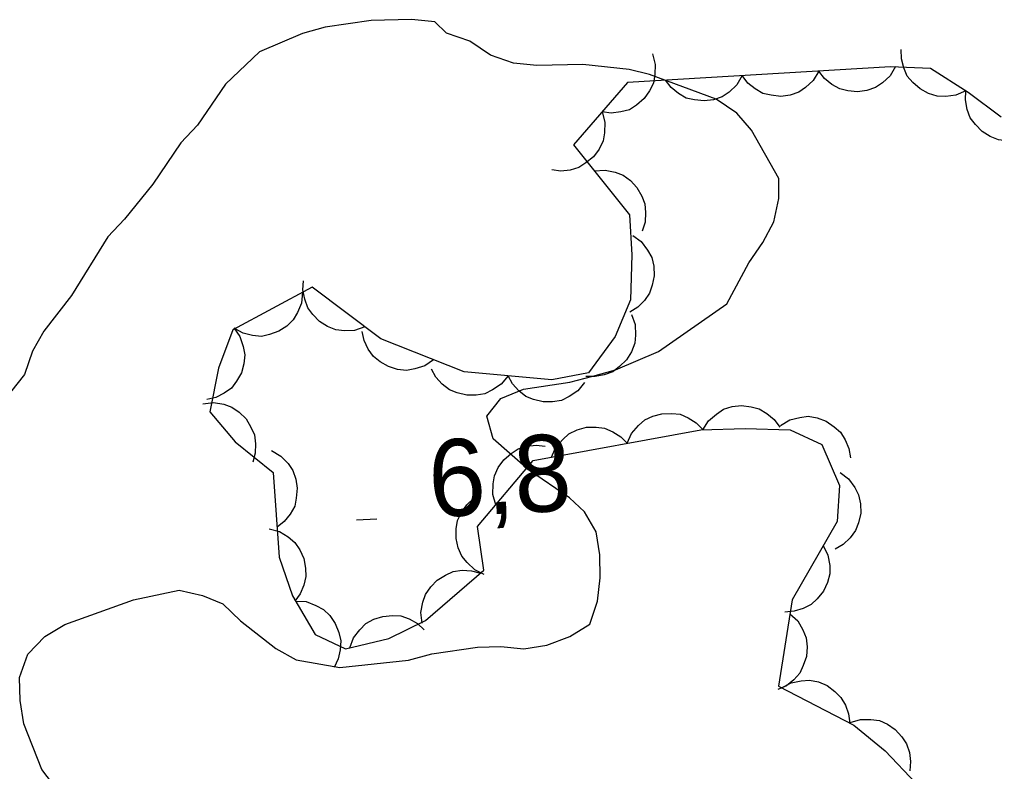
# Model space of a CAD drawing. Extents: x 336540 to 340074, y 5572036 to 5573747.
# Drawn here: x 337020.3 to 337058.38, y 5572907.5 to 5572936.85 of the extents above; entities that cross this region are included whole.
import ezdxf

# ---------------------------------------------------------------- set-up
doc = ezdxf.new("R2010")
doc.units = 0
for name, color, linetype in [('Niveau 2', 7, 'Continuous'), ('Niveau 3', 7, 'Continuous'), ('Niveau 44', 7, 'Continuous')]:
    doc.layers.add(name, color=color, linetype=linetype)

msp = doc.modelspace()

# ---------------------------------------------------------------- linework, layer by layer
at = {"layer": 'Niveau 2'}
for points in [[(337020.63, 5572912.07), (337021.29, 5572912.76), (337022.07, 5572913.23), (337024.75, 5572914.19), (337026.54, 5572914.57), (337027.45, 5572914.36), (337028.25, 5572914.04), (337028.94, 5572913.38), (337030.31, 5572912.29), (337031.11, 5572911.85), (337032.81, 5572911.56), (337035.5, 5572911.84), (337036.4, 5572912.09), (337038.19, 5572912.35), (337039.1, 5572912.37), (337040, 5572912.28), (337040.9, 5572912.42), (337041.79, 5572912.77), (337042.57, 5572913.24), (337042.88, 5572914.15), (337042.98, 5572915.05), (337042.96, 5572915.95), (337042.82, 5572916.85), (337042.36, 5572917.63), (337041.78, 5572918.18), (337040.18, 5572919.27), (337038.8, 5572920.48), (337038.55, 5572921.37), (337039.1, 5572922.06), (337039.99, 5572922.42), (337041.79, 5572922.69), (337042.69, 5572922.93), (337043.58, 5572923.18), (337045.26, 5572923.89), (337047.92, 5572925.75), (337048.78, 5572927.35), (337049.33, 5572928.15), (337049.76, 5572928.95), (337049.96, 5572929.86), (337049.95, 5572930.64), (337048.89, 5572932.53), (337048.31, 5572933.2), (337047.51, 5572933.74), (337044.9, 5572934.7), (337044.11, 5572934.9), (337042.3, 5572935.09), (337040.5, 5572935.05), (337039.59, 5572935.14), (337038.69, 5572935.46), (337037.89, 5572936), (337036.98, 5572936.32), (337036.52, 5572936.76), (337035.61, 5572936.85), (337034.04, 5572936.81), (337032.24, 5572936.55), (337031.35, 5572936.3), (337029.67, 5572935.59), (337028.35, 5572934.32), (337027.26, 5572932.72), (337026.6, 5572932.03), (337025.51, 5572930.42), (337024.41, 5572929.05), (337023.75, 5572928.36), (337022.34, 5572926.07), (337021.25, 5572924.69), (337020.81, 5572923.9), (337020.5, 5572922.99), (337019.95, 5572922.3)], [(337021.76, 5572906.8), (337021.18, 5572907.57), (337020.47, 5572909.36), (337020.33, 5572910.26), (337020.31, 5572911.16), (337020.63, 5572912.07)]]:
    msp.add_lwpolyline(points, dxfattribs=at)
at = {"layer": 'Niveau 3'}
msp.add_line((337033.46, 5572917.32), (337034.26, 5572917.36), dxfattribs=at)
at = {"layer": 'Niveau 44'}
for points in [[(337057.25, 5572934.06), (337056.87, 5572933.9), (337056.47, 5572933.85), (337056.14, 5572933.86), (337055.8, 5572933.96), (337055.47, 5572934.14), (337055.19, 5572934.39), (337054.97, 5572934.64), (337054.83, 5572934.96), (337054.74, 5572935.32), (337054.73, 5572935.68)], [(337045.02, 5572935.51), (337045.13, 5572935.1), (337045.11, 5572934.7), (337045.06, 5572934.37), (337044.9, 5572934.06), (337044.69, 5572933.76), (337044.39, 5572933.51), (337044.12, 5572933.33), (337043.78, 5572933.24), (337043.41, 5572933.2), (337043.05, 5572933.24)], [(337058.63, 5572933.04), (337057.35, 5572934), (337055.88, 5572934.94), (337054.31, 5572935), (337044.05, 5572934.39), (337041.94, 5572931.96), (337044.12, 5572929.22), (337044.22, 5572927.66), (337044.16, 5572925.91), (337043.56, 5572924.47), (337042.52, 5572923.06), (337041.09, 5572922.79), (337037.67, 5572923.09), (337034.41, 5572924.38), (337031.73, 5572926.4), (337028.64, 5572924.73), (337028.08, 5572923.24), (337027.74, 5572921.53), (337028.73, 5572920.37), (337030.21, 5572919.17), (337030.44, 5572915.86), (337030.97, 5572914.35), (337031.85, 5572912.84), (337033.03, 5572912.28), (337034.73, 5572912.69), (337036.16, 5572913.39), (337038.43, 5572915.35), (337038.19, 5572917.06), (337040.36, 5572919.64), (337046.91, 5572920.83), (337048.64, 5572920.89), (337050.4, 5572920.83), (337051.63, 5572920.26), (337052.32, 5572918.66), (337052.23, 5572917.26), (337050.47, 5572914.2)], [(337051.52, 5572934.83), (337051.3, 5572934.47), (337051, 5572934.2), (337050.73, 5572934.01), (337050.4, 5572933.9), (337050.03, 5572933.85), (337049.65, 5572933.89), (337049.33, 5572933.96), (337049.03, 5572934.14), (337048.74, 5572934.37), (337048.52, 5572934.66)], [(337054.51, 5572935.01), (337054.3, 5572934.65), (337054, 5572934.38), (337053.73, 5572934.19), (337053.39, 5572934.08), (337053.03, 5572934.03), (337052.65, 5572934.07), (337052.33, 5572934.14), (337052.02, 5572934.31), (337051.74, 5572934.55), (337051.52, 5572934.83)], [(337048.52, 5572934.66), (337048.31, 5572934.3), (337048.01, 5572934.02), (337047.74, 5572933.83), (337047.4, 5572933.72), (337047.04, 5572933.67), (337046.66, 5572933.71), (337046.34, 5572933.78), (337046.03, 5572933.96), (337045.75, 5572934.19), (337045.53, 5572934.48)], [(337059.66, 5572932.27), (337059.26, 5572932.13), (337058.86, 5572932.12), (337058.53, 5572932.15), (337058.2, 5572932.28), (337057.89, 5572932.48), (337057.63, 5572932.75), (337057.43, 5572933.01), (337057.31, 5572933.34), (337057.24, 5572933.71), (337057.26, 5572934.07)], [(337043.05, 5572933.24), (337043.16, 5572932.84), (337043.15, 5572932.43), (337043.09, 5572932.11), (337042.94, 5572931.79), (337042.72, 5572931.49), (337042.42, 5572931.25), (337042.15, 5572931.07), (337041.81, 5572930.97), (337041.44, 5572930.93), (337041.09, 5572930.98)], [(337042.75, 5572930.94), (337043.17, 5572930.97), (337043.56, 5572930.89), (337043.87, 5572930.77), (337044.16, 5572930.56), (337044.41, 5572930.29), (337044.6, 5572929.96), (337044.72, 5572929.66), (337044.75, 5572929.31), (337044.73, 5572928.94), (337044.62, 5572928.59)], [(337044.25, 5572928.42), (337044.58, 5572928.18), (337044.83, 5572927.85), (337044.99, 5572927.56), (337045.07, 5572927.22), (337045.09, 5572926.85), (337045.01, 5572926.48), (337044.91, 5572926.17), (337044.71, 5572925.88), (337044.45, 5572925.62), (337044.14, 5572925.42)], [(337033.79, 5572924.85), (337033.39, 5572924.71), (337032.99, 5572924.7), (337032.66, 5572924.73), (337032.33, 5572924.86), (337032.02, 5572925.06), (337031.76, 5572925.34), (337031.56, 5572925.6), (337031.44, 5572925.93), (337031.37, 5572926.3), (337031.39, 5572926.65)], [(337031.36, 5572926.2), (337031.32, 5572925.78), (337031.16, 5572925.41), (337030.99, 5572925.12), (337030.74, 5572924.88), (337030.43, 5572924.68), (337030.07, 5572924.55), (337029.75, 5572924.48), (337029.4, 5572924.51), (337029.04, 5572924.61), (337028.72, 5572924.77)], [(337044.2, 5572925.33), (337044.34, 5572924.94), (337044.36, 5572924.53), (337044.33, 5572924.21), (337044.2, 5572923.88), (337044, 5572923.56), (337043.73, 5572923.3), (337043.47, 5572923.1), (337043.14, 5572922.98), (337042.78, 5572922.91), (337042.42, 5572922.92)], [(337028.67, 5572924.81), (337028.91, 5572924.47), (337029.04, 5572924.09), (337029.1, 5572923.76), (337029.07, 5572923.41), (337028.97, 5572923.06), (337028.78, 5572922.73), (337028.58, 5572922.46), (337028.3, 5572922.26), (337027.97, 5572922.09), (337027.62, 5572922.01)], [(337036.47, 5572923.56), (337036.13, 5572923.33), (337035.74, 5572923.21), (337035.42, 5572923.15), (337035.07, 5572923.19), (337034.71, 5572923.3), (337034.39, 5572923.49), (337034.13, 5572923.69), (337033.92, 5572923.98), (337033.76, 5572924.32), (337033.69, 5572924.67)], [(337039.38, 5572922.94), (337039.11, 5572922.62), (337038.78, 5572922.39), (337038.48, 5572922.24), (337038.14, 5572922.18), (337037.77, 5572922.18), (337037.39, 5572922.28), (337037.09, 5572922.39), (337036.81, 5572922.61), (337036.56, 5572922.89), (337036.39, 5572923.2)], [(337042.37, 5572922.68), (337042.1, 5572922.35), (337041.77, 5572922.13), (337041.47, 5572921.98), (337041.12, 5572921.92), (337040.75, 5572921.92), (337040.38, 5572922.02), (337040.08, 5572922.13), (337039.8, 5572922.35), (337039.55, 5572922.63), (337039.38, 5572922.94)], [(337027.46, 5572921.85), (337027.88, 5572921.9), (337028.28, 5572921.83), (337028.59, 5572921.72), (337028.88, 5572921.52), (337029.15, 5572921.26), (337029.34, 5572920.93), (337029.48, 5572920.64), (337029.52, 5572920.29), (337029.51, 5572919.92), (337029.41, 5572919.57)], [(337046.99, 5572920.83), (337047.21, 5572921.19), (337047.52, 5572921.45), (337047.79, 5572921.64), (337048.13, 5572921.74), (337048.5, 5572921.78), (337048.88, 5572921.73), (337049.19, 5572921.65), (337049.49, 5572921.47), (337049.77, 5572921.23), (337049.99, 5572920.94)], [(337044.03, 5572920.31), (337044.2, 5572920.69), (337044.47, 5572921), (337044.72, 5572921.22), (337045.03, 5572921.37), (337045.39, 5572921.46), (337045.77, 5572921.47), (337046.1, 5572921.44), (337046.42, 5572921.3), (337046.73, 5572921.1), (337046.99, 5572920.84)], [(337050.02, 5572921), (337050.38, 5572921.22), (337050.78, 5572921.32), (337051.1, 5572921.36), (337051.45, 5572921.3), (337051.8, 5572921.17), (337052.11, 5572920.95), (337052.36, 5572920.74), (337052.55, 5572920.44), (337052.69, 5572920.1), (337052.75, 5572919.74)], [(337041.08, 5572919.77), (337041.25, 5572920.15), (337041.52, 5572920.46), (337041.76, 5572920.68), (337042.08, 5572920.83), (337042.44, 5572920.93), (337042.82, 5572920.93), (337043.15, 5572920.9), (337043.47, 5572920.76), (337043.78, 5572920.56), (337044.03, 5572920.31)], [(337030.15, 5572920.02), (337030.51, 5572919.81), (337030.79, 5572919.52), (337030.98, 5572919.25), (337031.09, 5572918.91), (337031.15, 5572918.55), (337031.11, 5572918.17), (337031.05, 5572917.85), (337030.87, 5572917.54), (337030.64, 5572917.25), (337030.36, 5572917.03)], [(337038.9, 5572917.91), (337038.79, 5572918.31), (337038.8, 5572918.72), (337038.85, 5572919.04), (337039, 5572919.36), (337039.21, 5572919.66), (337039.5, 5572919.91), (337039.77, 5572920.09), (337040.11, 5572920.19), (337040.48, 5572920.24), (337040.83, 5572920.2)], [(337052.35, 5572919.17), (337052.68, 5572918.92), (337052.92, 5572918.58), (337053.07, 5572918.29), (337053.14, 5572917.95), (337053.15, 5572917.58), (337053.06, 5572917.2), (337052.95, 5572916.9), (337052.74, 5572916.62), (337052.47, 5572916.36), (337052.16, 5572916.18)], [(337038.45, 5572915.18), (337038.08, 5572915.37), (337037.78, 5572915.65), (337037.57, 5572915.9), (337037.43, 5572916.23), (337037.35, 5572916.59), (337037.36, 5572916.97), (337037.41, 5572917.29), (337037.56, 5572917.61), (337037.77, 5572917.91), (337038.04, 5572918.16)], [(337030.05, 5572916.97), (337030.46, 5572916.86), (337030.8, 5572916.65), (337031.06, 5572916.44), (337031.25, 5572916.15), (337031.41, 5572915.81), (337031.47, 5572915.43), (337031.49, 5572915.11), (337031.41, 5572914.77), (337031.26, 5572914.43), (337031.05, 5572914.14)], [(337051.69, 5572916.32), (337051.87, 5572915.94), (337051.94, 5572915.54), (337051.95, 5572915.21), (337051.85, 5572914.87), (337051.7, 5572914.54), (337051.45, 5572914.24), (337051.22, 5572914.01), (337050.91, 5572913.86), (337050.55, 5572913.75), (337050.19, 5572913.72)], [(337036.03, 5572913.28), (337035.98, 5572913.7), (337036.06, 5572914.1), (337036.16, 5572914.41), (337036.36, 5572914.7), (337036.61, 5572914.96), (337036.94, 5572915.16), (337037.24, 5572915.3), (337037.59, 5572915.35), (337037.96, 5572915.33), (337038.3, 5572915.24)], [(337031.08, 5572914.15), (337031.5, 5572914.13), (337031.88, 5572913.98), (337032.17, 5572913.82), (337032.42, 5572913.58), (337032.63, 5572913.27), (337032.77, 5572912.92), (337032.85, 5572912.6), (337032.83, 5572912.25), (337032.75, 5572911.89), (337032.59, 5572911.56)], [(337050.47, 5572914.2), (337049.94, 5572910.82), (337052.88, 5572909.3), (337054.11, 5572908.3), (337055.32, 5572907.03), (337056.37, 5572905.72), (337057.36, 5572904.28), (337057.45, 5572902.7), (337057.12, 5572900.97), (337056.46, 5572899.4), (337055.38, 5572898.02), (337054.27, 5572896.89), (337052.55, 5572897.16), (337050.93, 5572897.63), (337049.41, 5572898.51), (337048.59, 5572899.4), (337052.74, 5572902.52), (337052.42, 5572903.42), (337050.96, 5572904.39), (337049.45, 5572904.88), (337046.05, 5572905.26), (337044.29, 5572905.33), (337042.73, 5572905.27), (337039.46, 5572904.37)], [(337033.2, 5572912.32), (337033.34, 5572912.71), (337033.59, 5572913.03), (337033.83, 5572913.27), (337034.14, 5572913.44), (337034.49, 5572913.55), (337034.87, 5572913.58), (337035.19, 5572913.57), (337035.52, 5572913.45), (337035.85, 5572913.27), (337036.11, 5572913.02)], [(337050.38, 5572913.65), (337050.69, 5572913.37), (337050.89, 5572913.02), (337051.02, 5572912.71), (337051.06, 5572912.36), (337051.03, 5572911.99), (337050.91, 5572911.63), (337050.77, 5572911.33), (337050.54, 5572911.07), (337050.25, 5572910.84), (337049.92, 5572910.69)], [(337050.06, 5572910.76), (337050.43, 5572910.96), (337050.82, 5572911.04), (337051.15, 5572911.06), (337051.5, 5572910.99), (337051.84, 5572910.85), (337052.14, 5572910.62), (337052.38, 5572910.39), (337052.56, 5572910.09), (337052.68, 5572909.74), (337052.72, 5572909.38)], [(337052.74, 5572909.41), (337053.14, 5572909.53), (337053.55, 5572909.53), (337053.88, 5572909.49), (337054.2, 5572909.34), (337054.5, 5572909.13), (337054.76, 5572908.85), (337054.94, 5572908.58), (337055.05, 5572908.24), (337055.1, 5572907.88), (337055.07, 5572907.52)]]:
    msp.add_lwpolyline(points, dxfattribs=at)

# ---------------------------------------------------------------- texts
at = {"layer": 'Niveau 3'}
msp.add_text('6,8    ', height=3, rotation=2.7712, dxfattribs=at).set_placement((337036.34, 5572917.42))

doc.saveas('drawing.dxf')
